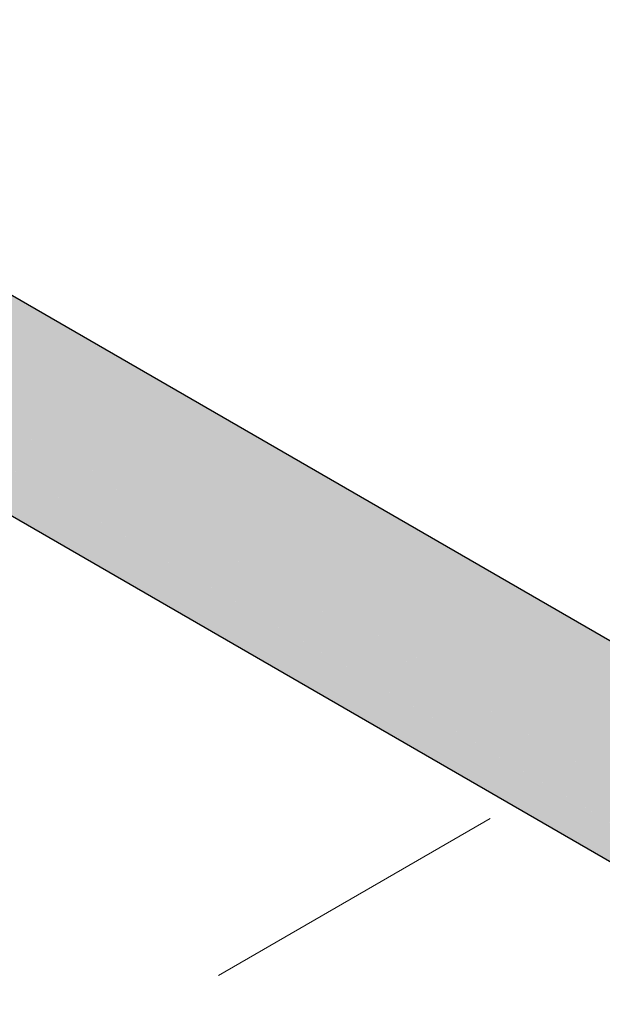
# Model space of a CAD drawing. Header units: millimetres. Extents: x 567 to 934, y -1 to 364.
# Tile 759 of 1056: x 746.593 to 746.964, y 130.749 to 131.377. Entities that reach past the tile are written whole.
import ezdxf

# ---------------------------------------------------------------- set-up
doc = ezdxf.new("R2010")
doc.units = ezdxf.units.MM
doc.header["$MEASUREMENT"] = 0
doc.linetypes.add('JIS_02_2.0', pattern=[0.3, 0.2, -0.1])
doc.linetypes.add('NULL', pattern=[0])
for name, color, linetype, lineweight in [('AF-Condutos', 140, 'Continuous', 25), ('DI-Área do detalhe', 10, 'JIS_02_2.0', 0), ('Textos', 7, 'Continuous', 9)]:
    doc.layers.add(name, color=color, linetype=linetype, lineweight=lineweight)
doc.styles.add('Arial', font='arial.ttf')

msp = doc.modelspace()

# ---------------------------------------------------------------- hatches: boundary and pattern name
at = {"layer": 'AF-Condutos', "linetype": 'Continuous'}
for points in [[(746.48194, 131.26194), (746.46635, 131.26333), (746.44844, 131.25517), (746.43132, 131.23885), (748.23494, 130.19753), (746.52637, 131.20903), (748.25206, 130.21385), (746.50758, 131.2391), (748.26997, 130.22201)], [(746.48194, 131.26194), (746.50975, 131.24576), (748.28556, 130.22062)], [(746.50975, 131.24576), (748.25665, 130.22976), (748.26418, 130.23296)], [(746.41794, 131.21722), (748.22156, 130.1759), (746.43132, 131.23885)], [(748.21266, 130.18118), (748.22698, 130.20213), (746.43132, 131.23885)], [(746.50758, 131.2391), (748.23828, 130.22194), (748.26997, 130.22201)], [(746.41061, 131.19399), (748.21423, 130.15267), (746.41794, 131.21722)], [(748.21385, 130.18035), (746.41794, 131.21722), (748.20359, 130.15898)], [(746.52637, 131.20903), (748.22647, 130.20254), (748.24243, 130.2194)], [(748.20542, 130.15776), (746.41061, 131.19399), (748.20019, 130.14016)], [(746.41061, 131.19399), (746.41061, 131.1732), (748.21423, 130.13188)], [(748.20135, 130.1289), (748.2024, 130.13871), (746.41061, 131.1732)], [(746.41794, 131.15844), (748.22156, 130.11712), (746.41061, 131.1732)]]:
    msp.add_hatch(color=151, dxfattribs=at).paths.add_polyline_path(points)

# ---------------------------------------------------------------- linework, layer by layer
at = {"layer": 'AF-Condutos'}
for p, q in [((748.28556, 130.22062), (746.50968, 131.24592)), ((746.44967, 131.14012), (748.22156, 130.11712))]:
    msp.add_line(p, q, dxfattribs=at)
at = {"layer": 'DI-Área do detalhe'}
msp.add_lwpolyline([(744.64084, 129.56761), (750.92286, 133.19454), (757.71466, 129.27329), (751.43264, 125.64636), (744.64084, 129.56761)], dxfattribs=at)

# ---------------------------------------------------------------- texts
at = {"layer": 'Textos', "linetype": 'NULL', "insert": (746.5494, 130.52404), "char_height": 0.2, "width": 0.7765244, "attachment_point": 7, "line_spacing_factor": 0.6, "style": 'Arial'}
msp.add_mtext('VD', dxfattribs=at)

doc.saveas('drawing.dxf')
